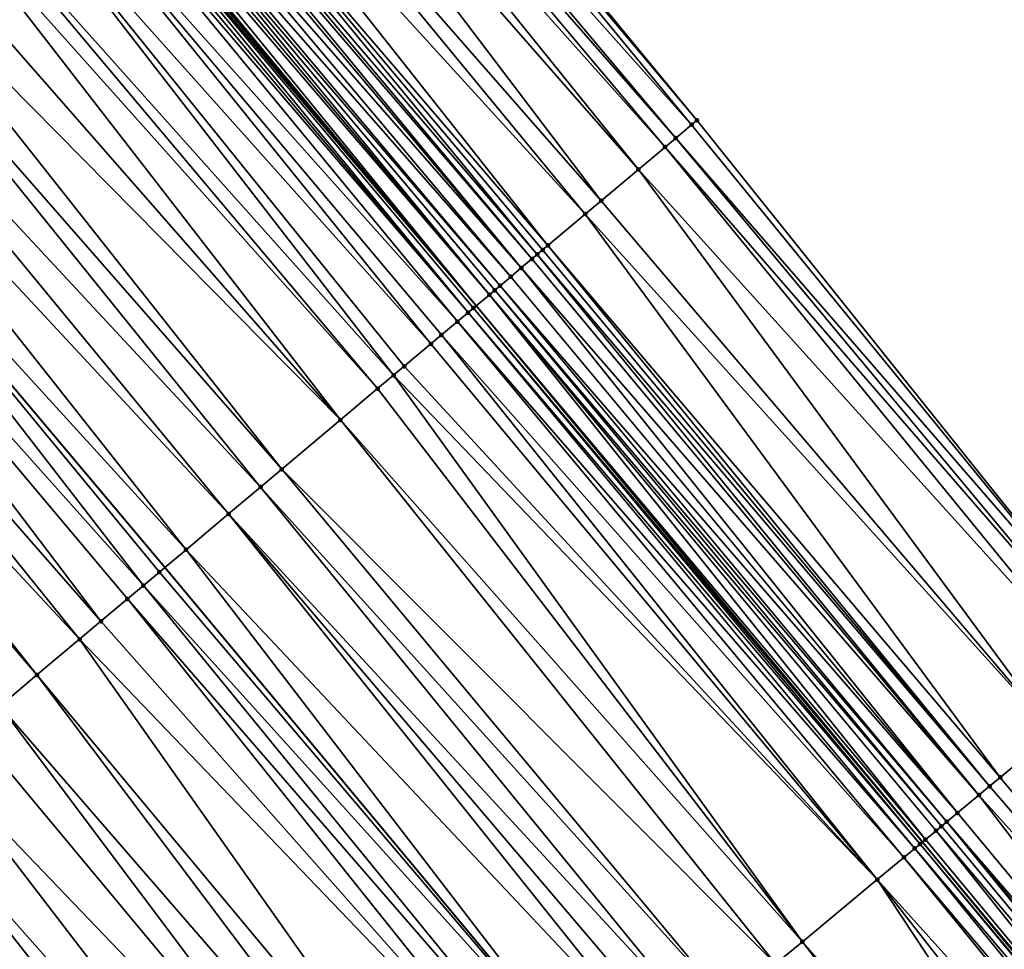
# Model space of a CAD drawing. Header units: feet. Extents: x 2004186 to 2014793, y 836912 to 864902.
# Tile 396 of 656: x 2009392 to 2009420, y 849611 to 849637. Entities that reach past the tile are written whole.
import ezdxf

# ---------------------------------------------------------------- set-up
doc = ezdxf.new("R2010")
doc.units = ezdxf.units.FT
doc.header["$LTSCALE"] = 100
doc.header["$MEASUREMENT"] = 0
for name, color, linetype, lineweight in [('EP_Travel Lane', 5, 'Continuous', 40), ('GPL_Skip Line', 2, 'Continuous', 40), ('Road Shots', 4, 'Continuous', 200), ('Road X-Section', 30, 'Continuous', 13)]:
    doc.layers.add(name, color=color, linetype=linetype, lineweight=lineweight)
doc.layers.add('I-77 SB_MM21-27-Surface-Border', color=7, linetype='Continuous')
doc.layers.add('I-77 SB_MM21-27-Surface-TIN', color=7, linetype='Continuous')

msp = doc.modelspace()

# ---------------------------------------------------------------- linework, layer by layer
at = {"layer": 'EP_Travel Lane'}
msp.add_polyline3d([(2009469.049354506, 849551.8641284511, 426.4866424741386), (2009456.299925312, 849567.449840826, 426.4659434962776), (2009443.530356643, 849582.8426741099, 426.4551208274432), (2009430.760781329, 849598.2355154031, 426.4345573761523), (2009417.991214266, 849613.6283467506, 426.4260374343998), (2009405.154174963, 849629.050976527, 426.4270902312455), (2009392.285338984, 849644.3608925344, 426.4066450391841), (2009379.416509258, 849659.6708011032, 426.4069408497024), (2009366.547670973, 849674.9807198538, 426.3789266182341), (2009353.673742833, 849690.2927263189, 426.3561041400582), (2009340.798297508, 849705.5970594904, 426.3382630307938), (2009327.922859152, 849720.9013843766, 426.3034045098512), (2009315.047414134, 849736.2057171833, 426.2848744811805), (2009302.171975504, 849751.5100423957, 426.2506813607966), (2009289.296537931, 849766.8143663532, 426.2140556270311), (2009276.421089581, 849782.1187031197, 426.2034524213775)], dxfattribs=at)
at = {"layer": 'GPL_Skip Line'}
msp.add_polyline3d([(2009459.985824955, 849544.5104903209, 426.249524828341), (2009447.348453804, 849560.0116358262, 426.2957450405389), (2009434.566216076, 849575.3938657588, 426.3390876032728), (2009421.78395499, 849590.7761238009, 426.3484137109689), (2009409.00170277, 849606.1583711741, 426.370651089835), (2009396.197962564, 849621.5226607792, 426.3916740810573), (2009383.32899335, 849636.8324452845, 426.4032966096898), (2009370.460031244, 849652.1422213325, 426.4386457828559), (2009357.591051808, 849667.452017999, 426.4161522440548), (2009344.720171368, 849682.7602036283, 426.4328873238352), (2009331.844726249, 849698.064536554, 426.4145080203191), (2009318.969288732, 849713.3688604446, 426.3776807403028), (2009306.093820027, 849728.6732214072, 426.4165438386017), (2009293.218369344, 849743.9775609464, 426.4116676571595), (2009280.342932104, 849759.2818845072, 426.3741667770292), (2009267.467481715, 849774.5862236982, 426.3685787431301)], dxfattribs=at)
at = {"layer": 'I-77 SB_MM21-27-Surface-Border', "color": 3, "linetype": 'ByBlock', "lineweight": -2}
msp.add_polyline3d([(2009282.159816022, 849786.9464547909, 425.9582849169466), (2009295.188307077, 849771.7708733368, 425.9705888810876), (2009308.369834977, 849756.7240541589, 425.9985522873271), (2009321.704410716, 849741.8059841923, 426.0159381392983), (2009334.579847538, 849726.5016611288, 426.0542922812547), (2009347.60831672, 849711.3261056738, 426.1196847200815), (2009360.483747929, 849696.0217892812, 426.1717539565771), (2009371.216718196, 849678.9054548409, 426.2691998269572), (2009386.075954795, 849665.2686424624, 426.2409224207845), (2009398.791836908, 849649.8301554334, 426.2654586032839), (2009411.507721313, 849634.3916656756, 426.297428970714), (2009424.076277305, 849618.6850308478, 426.3164079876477), (2009436.397098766, 849602.919271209, 426.3480157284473), (2009449.179374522, 849587.5369955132, 426.3601163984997), (2009461.346385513, 849571.6433987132, 426.4092777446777), (2009473.963586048, 849555.8516628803, 426.4632575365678)], dxfattribs=at)
at = {"layer": 'I-77 SB_MM21-27-Surface-TIN', "color": 128, "linetype": 'ByBlock', "lineweight": -2}
for points in [[(2009398.791836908, 849649.8301554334, 426.2654586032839), (2009398.638740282, 849649.7014642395, 426.2696129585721), (2009411.507721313, 849634.3916656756, 426.297428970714)], [(2009398.638740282, 849649.7014642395, 426.2696129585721), (2009398.026354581, 849649.1866985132, 426.2888973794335), (2009411.354625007, 849634.2629741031, 426.3026455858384)], [(2009398.638740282, 849649.7014642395, 426.2696129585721), (2009411.354625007, 849634.2629741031, 426.3026455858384), (2009411.507721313, 849634.3916656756, 426.297428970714)], [(2009398.026354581, 849649.1866985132, 426.2888973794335), (2009397.720160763, 849648.9293168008, 426.2953114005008), (2009410.895333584, 849633.8769023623, 426.3099440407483)], [(2009398.026354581, 849649.1866985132, 426.2888973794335), (2009410.895333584, 849633.8769023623, 426.3099440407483), (2009411.354625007, 849634.2629741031, 426.3026455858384)], [(2009397.720160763, 849648.9293168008, 426.2953114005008), (2009397.260870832, 849648.5432432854, 426.3075886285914), (2009410.589140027, 849633.6195203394, 426.3172292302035)], [(2009397.720160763, 849648.9293168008, 426.2953114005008), (2009410.589140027, 849633.6195203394, 426.3172292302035), (2009410.895333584, 849633.8769023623, 426.3099440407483)], [(2009397.260870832, 849648.5432432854, 426.3075886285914), (2009396.648485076, 849648.028477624, 426.3266912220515), (2009409.823656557, 849632.9760647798, 426.3368510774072)], [(2009397.260870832, 849648.5432432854, 426.3075886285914), (2009409.823656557, 849632.9760647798, 426.3368510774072), (2009410.589140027, 849633.6195203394, 426.3172292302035)], [(2009396.648485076, 849648.028477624, 426.3266912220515), (2009395.576809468, 849647.1276383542, 426.3583318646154), (2009408.751981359, 849632.0752250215, 426.3698622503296)], [(2009396.648485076, 849648.028477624, 426.3266912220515), (2009408.751981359, 849632.0752250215, 426.3698622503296), (2009409.823656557, 849632.9760647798, 426.3368510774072)], [(2009395.576809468, 849647.1276383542, 426.3583318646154), (2009394.81132608, 849646.4841826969, 426.3782277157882), (2009408.29269191, 849631.6891509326, 426.3837479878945)], [(2009395.576809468, 849647.1276383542, 426.3583318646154), (2009408.29269191, 849631.6891509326, 426.3837479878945), (2009408.751981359, 849632.0752250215, 426.3698622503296)], [(2009394.81132608, 849646.4841826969, 426.3782277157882), (2009394.198940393, 849645.9694169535, 426.397559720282), (2009407.221015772, 849630.7883122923, 426.4136224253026)], [(2009394.81132608, 849646.4841826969, 426.3782277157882), (2009407.221015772, 849630.7883122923, 426.4136224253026), (2009408.29269191, 849631.6891509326, 426.3837479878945)], [(2009394.198940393, 849645.9694169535, 426.397559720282), (2009393.892743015, 849645.7120394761, 426.3920932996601), (2009406.914819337, 849630.5309336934, 426.4113020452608)], [(2009394.198940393, 849645.9694169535, 426.397559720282), (2009407.067917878, 849630.659622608, 426.4135418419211), (2009407.221015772, 849630.7883122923, 426.4136224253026)], [(2009394.198940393, 849645.9694169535, 426.397559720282), (2009406.914819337, 849630.5309336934, 426.4113020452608), (2009407.067917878, 849630.659622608, 426.4135418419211)], [(2009393.739646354, 849645.5833483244, 426.39612928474), (2009393.586550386, 849645.454656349, 426.4024759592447), (2009406.455530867, 849630.1448584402, 426.4284545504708)], [(2009393.892743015, 849645.7120394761, 426.3920932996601), (2009393.739646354, 849645.5833483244, 426.39612928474), (2009406.761722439, 849630.4022428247, 426.414544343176)], [(2009393.739646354, 849645.5833483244, 426.39612928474), (2009406.455530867, 849630.1448584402, 426.4284545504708), (2009406.761722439, 849630.4022428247, 426.414544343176)], [(2009393.892743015, 849645.7120394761, 426.3920932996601), (2009406.761722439, 849630.4022428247, 426.414544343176), (2009406.914819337, 849630.5309336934, 426.4113020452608)], [(2009393.28035662, 849645.1972745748, 426.4090635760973), (2009392.974164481, 849644.9398908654, 426.4210798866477), (2009406.149337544, 849629.8874761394, 426.436518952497)], [(2009393.586550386, 849645.454656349, 426.4024759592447), (2009393.28035662, 849645.1972745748, 426.4090635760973), (2009406.455530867, 849630.1448584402, 426.4284545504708)], [(2009393.28035662, 849645.1972745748, 426.4090635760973), (2009406.149337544, 849629.8874761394, 426.436518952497), (2009406.455530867, 849630.1448584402, 426.4284545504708)], [(2009392.974164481, 849644.9398908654, 426.4210798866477), (2009392.821067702, 849644.8111998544, 426.4247209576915), (2009405.843144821, 849629.6300931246, 426.4465873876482)], [(2009392.974164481, 849644.9398908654, 426.4210798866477), (2009405.843144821, 849629.6300931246, 426.4465873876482), (2009406.149337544, 849629.8874761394, 426.436518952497)], [(2009392.667968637, 849644.6825115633, 426.4207324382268), (2009392.514867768, 849644.5538254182, 426.4107227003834), (2009405.536948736, 849629.3727141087, 426.4454362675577)], [(2009392.821067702, 849644.8111998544, 426.4247209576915), (2009392.667968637, 849644.6825115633, 426.4207324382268), (2009405.536948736, 849629.3727141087, 426.4454362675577)], [(2009392.821067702, 849644.8111998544, 426.4247209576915), (2009405.690047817, 849629.5014023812, 426.4494778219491), (2009405.843144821, 849629.6300931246, 426.4465873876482)], [(2009392.821067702, 849644.8111998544, 426.4247209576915), (2009405.536948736, 849629.3727141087, 426.4454362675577), (2009405.690047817, 849629.5014023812, 426.4494778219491)], [(2009392.208671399, 849644.2964467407, 426.4086227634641), (2009405.154174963, 849629.050976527, 426.4270902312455), (2009392.285338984, 849644.3608925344, 426.4066450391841)], [(2009392.361768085, 849644.4251378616, 426.4046734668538), (2009392.285338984, 849644.3608925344, 426.4066450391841), (2009405.154174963, 849629.050976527, 426.4270902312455)], [(2009392.514867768, 849644.5538254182, 426.4107227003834), (2009392.361768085, 849644.4251378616, 426.4046734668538), (2009405.154174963, 849629.050976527, 426.4270902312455)], [(2009392.514867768, 849644.5538254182, 426.4107227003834), (2009405.154174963, 849629.050976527, 426.4270902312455), (2009405.536948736, 849629.3727141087, 426.4454362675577)], [(2009392.055573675, 849644.1677568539, 426.4091106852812), (2009391.902476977, 849644.0390657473, 426.4130199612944), (2009404.924549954, 849628.8579639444, 426.4210639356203)], [(2009392.208671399, 849644.2964467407, 426.4086227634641), (2009392.055573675, 849644.1677568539, 426.4091106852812), (2009404.924549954, 849628.8579639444, 426.4210639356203)], [(2009392.208671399, 849644.2964467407, 426.4086227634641), (2009405.07764853, 849628.9866528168, 426.4234223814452), (2009405.154174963, 849629.050976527, 426.4270902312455)], [(2009392.208671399, 849644.2964467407, 426.4086227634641), (2009404.924549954, 849628.8579639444, 426.4210639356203), (2009405.07764853, 849628.9866528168, 426.4234223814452)], [(2009391.902476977, 849644.0390657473, 426.4130199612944), (2009391.290087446, 849643.5243045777, 426.419521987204), (2009404.61835645, 849628.6005818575, 426.4285291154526)], [(2009391.902476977, 849644.0390657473, 426.4130199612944), (2009404.61835645, 849628.6005818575, 426.4285291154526), (2009404.924549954, 849628.8579639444, 426.4210639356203)], [(2009391.290087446, 849643.5243045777, 426.419521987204), (2009390.524597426, 849642.8808568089, 426.4172875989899), (2009403.852867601, 849627.9571326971, 426.4301988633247)], [(2009391.290087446, 849643.5243045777, 426.419521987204), (2009404.159063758, 849628.2145116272, 426.431590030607), (2009404.61835645, 849628.6005818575, 426.4285291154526)], [(2009391.290087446, 849643.5243045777, 426.419521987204), (2009403.852867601, 849627.9571326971, 426.4301988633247), (2009404.159063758, 849628.2145116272, 426.431590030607)], [(2009390.524597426, 849642.8808568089, 426.4172875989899), (2009389.452911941, 849641.9800292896, 426.4159640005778), (2009402.781181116, 849627.0563063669, 426.4255393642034)], [(2009390.524597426, 849642.8808568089, 426.4172875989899), (2009403.087378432, 849627.3136839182, 426.4307987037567), (2009403.852867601, 849627.9571326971, 426.4301988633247)], [(2009390.524597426, 849642.8808568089, 426.4172875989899), (2009402.781181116, 849627.0563063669, 426.4255393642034), (2009403.087378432, 849627.3136839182, 426.4307987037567)], [(2009389.452911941, 849641.9800292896, 426.4159640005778), (2009388.993619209, 849641.5939591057, 426.4188956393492), (2009402.321887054, 849626.6702377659, 426.4240304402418)], [(2009389.452911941, 849641.9800292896, 426.4159640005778), (2009402.321887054, 849626.6702377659, 426.4240304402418), (2009402.781181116, 849627.0563063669, 426.4255393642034)], [(2009388.993619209, 849641.5939591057, 426.4188956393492), (2009388.075031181, 849640.8218217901, 426.416195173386), (2009401.250200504, 849625.7694115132, 426.4191533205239)], [(2009388.993619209, 849641.5939591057, 426.4188956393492), (2009401.250200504, 849625.7694115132, 426.4191533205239), (2009402.321887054, 849626.6702377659, 426.4240304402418)], [(2009388.075031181, 849640.8218217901, 426.416195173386), (2009387.156443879, 849640.0496836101, 426.4159197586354), (2009401.250200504, 849625.7694115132, 426.4191533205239)], [(2009387.156443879, 849640.0496836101, 426.4159197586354), (2009386.390952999, 849639.4062368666, 426.4108098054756), (2009399.566121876, 849624.35382712, 426.4122801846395)], [(2009387.156443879, 849640.0496836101, 426.4159197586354), (2009399.566121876, 849624.35382712, 426.4122801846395), (2009401.250200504, 849625.7694115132, 426.4191533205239)], [(2009386.390952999, 849639.4062368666, 426.4108098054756), (2009385.319266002, 849638.5054111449, 426.4044430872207), (2009398.953728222, 849623.8390708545, 426.4050241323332)], [(2009386.390952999, 849639.4062368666, 426.4108098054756), (2009398.953728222, 849623.8390708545, 426.4050241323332), (2009399.566121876, 849624.35382712, 426.4122801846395)], [(2009385.319266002, 849638.5054111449, 426.4044430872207), (2009384.400679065, 849637.7332725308, 426.4053858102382), (2009398.03513919, 849623.0669347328, 426.3989746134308)], [(2009385.319266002, 849638.5054111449, 426.4044430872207), (2009398.03513919, 849623.0669347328, 426.3989746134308), (2009398.953728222, 849623.8390708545, 426.4050241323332)], [(2009384.400679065, 849637.7332725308, 426.4053858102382), (2009383.32899335, 849636.8324452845, 426.4032966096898), (2009396.810355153, 849622.0374183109, 426.395377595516)], [(2009384.400679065, 849637.7332725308, 426.4053858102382), (2009396.810355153, 849622.0374183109, 426.395377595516), (2009398.03513919, 849623.0669347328, 426.3989746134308)], [(2009382.257307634, 849635.9316180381, 426.4012074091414), (2009395.585571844, 849621.0079010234, 426.3942091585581), (2009383.32899335, 849636.8324452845, 426.4032966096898)], [(2009396.044864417, 849621.3939713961, 426.390748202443), (2009396.197962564, 849621.5226607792, 426.3916740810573), (2009383.32899335, 849636.8324452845, 426.4032966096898)], [(2009396.810355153, 849622.0374183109, 426.395377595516), (2009383.32899335, 849636.8324452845, 426.4032966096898), (2009396.197962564, 849621.5226607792, 426.3916740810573)], [(2009396.044864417, 849621.3939713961, 426.390748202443), (2009383.32899335, 849636.8324452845, 426.4032966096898), (2009395.585571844, 849621.0079010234, 426.3942091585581)], [(2009382.257307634, 849635.9316180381, 426.4012074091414), (2009381.185619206, 849635.0307940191, 426.3900646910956), (2009394.360786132, 849619.9783865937, 426.3850227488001)], [(2009382.257307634, 849635.9316180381, 426.4012074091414), (2009394.360786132, 849619.9783865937, 426.3850227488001), (2009395.126277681, 849620.6218325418, 426.3923645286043)], [(2009382.257307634, 849635.9316180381, 426.4012074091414), (2009395.126277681, 849620.6218325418, 426.3923645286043), (2009395.585571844, 849621.0079010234, 426.3942091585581)], [(2009381.185619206, 849635.0307940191, 426.3900646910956), (2009380.113930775, 849634.1299700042, 426.3789095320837), (2009393.748392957, 849619.4636297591, 426.3793633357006)], [(2009381.185619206, 849635.0307940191, 426.3900646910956), (2009393.748392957, 849619.4636297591, 426.3793633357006), (2009394.360786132, 849619.9783865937, 426.3850227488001)], [(2009411.354625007, 849634.2629741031, 426.3026455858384), (2009410.895333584, 849633.8769023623, 426.3099440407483), (2009424.076277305, 849618.6850308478, 426.3164079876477)], [(2009411.507721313, 849634.3916656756, 426.297428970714), (2009411.354625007, 849634.2629741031, 426.3026455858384), (2009424.076277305, 849618.6850308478, 426.3164079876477)], [(2009380.113930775, 849634.1299700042, 426.3789095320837), (2009379.501537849, 849633.6152128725, 426.3740833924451), (2009392.523607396, 849618.4341151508, 426.3706788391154)], [(2009380.113930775, 849634.1299700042, 426.3789095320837), (2009392.523607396, 849618.4341151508, 426.3706788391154), (2009393.748392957, 849619.4636297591, 426.3793633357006)], [(2009410.895333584, 849633.8769023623, 426.3099440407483), (2009410.589140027, 849633.6195203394, 426.3172292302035), (2009423.768637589, 849618.4293791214, 426.3243048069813)], [(2009410.895333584, 849633.8769023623, 426.3099440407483), (2009423.768637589, 849618.4293791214, 426.3243048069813), (2009424.076277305, 849618.6850308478, 426.3164079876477)], [(2009379.501537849, 849633.6152128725, 426.3740833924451), (2009391.451921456, 849617.5332881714, 426.3678402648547), (2009392.523607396, 849618.4341151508, 426.3706788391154)], [(2009410.589140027, 849633.6195203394, 426.3172292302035), (2009409.823656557, 849632.9760647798, 426.3368510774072), (2009423.307177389, 849618.045902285, 426.3352380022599)], [(2009410.589140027, 849633.6195203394, 426.3172292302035), (2009423.307177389, 849618.045902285, 426.3352380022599), (2009423.768637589, 849618.4293791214, 426.3243048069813)], [(2009409.823656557, 849632.9760647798, 426.3368510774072), (2009408.751981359, 849632.0752250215, 426.3698622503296), (2009421.768982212, 849616.7676395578, 426.3796770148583)], [(2009409.823656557, 849632.9760647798, 426.3368510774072), (2009421.768982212, 849616.7676395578, 426.3796770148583), (2009423.307177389, 849618.045902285, 426.3352380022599)], [(2009408.751981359, 849632.0752250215, 426.3698622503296), (2009408.29269191, 849631.6891509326, 426.3837479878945), (2009421.768982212, 849616.7676395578, 426.3796770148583)], [(2009408.29269191, 849631.6891509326, 426.3837479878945), (2009407.221015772, 849630.7883122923, 426.4136224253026), (2009420.230785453, 849615.4893787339, 426.4218125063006)], [(2009408.29269191, 849631.6891509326, 426.3837479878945), (2009420.230785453, 849615.4893787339, 426.4218125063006), (2009421.768982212, 849616.7676395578, 426.3796770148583)], [(2009407.221015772, 849630.7883122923, 426.4136224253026), (2009407.067917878, 849630.659622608, 426.4135418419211), (2009419.923144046, 849615.2337290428, 426.4272462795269)], [(2009407.221015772, 849630.7883122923, 426.4136224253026), (2009419.923144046, 849615.2337290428, 426.4272462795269), (2009420.230785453, 849615.4893787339, 426.4218125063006)], [(2009406.914819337, 849630.5309336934, 426.4113020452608), (2009406.761722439, 849630.4022428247, 426.414544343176), (2009419.615502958, 849614.9780789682, 426.433143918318)], [(2009407.067917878, 849630.659622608, 426.4135418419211), (2009406.914819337, 849630.5309336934, 426.4113020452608), (2009419.923144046, 849615.2337290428, 426.4272462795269)], [(2009406.914819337, 849630.5309336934, 426.4113020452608), (2009419.615502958, 849614.9780789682, 426.433143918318), (2009419.923144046, 849615.2337290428, 426.4272462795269)], [(2009406.761722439, 849630.4022428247, 426.414544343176), (2009406.455530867, 849630.1448584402, 426.4284545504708), (2009419.615502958, 849614.9780789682, 426.433143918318)], [(2009406.149337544, 849629.8874761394, 426.436518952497), (2009405.843144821, 849629.6300931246, 426.4465873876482), (2009419.000220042, 849614.4667797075, 426.4438640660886)], [(2009406.455530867, 849630.1448584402, 426.4284545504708), (2009406.149337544, 849629.8874761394, 426.436518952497), (2009419.000220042, 849614.4667797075, 426.4438640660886)], [(2009406.455530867, 849630.1448584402, 426.4284545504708), (2009419.000220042, 849614.4667797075, 426.4438640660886), (2009419.615502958, 849614.9780789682, 426.433143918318)], [(2009405.843144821, 849629.6300931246, 426.4465873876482), (2009405.690047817, 849629.5014023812, 426.4494778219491), (2009418.69257824, 849614.2111304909, 426.4487234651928)], [(2009405.843144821, 849629.6300931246, 426.4465873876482), (2009418.69257824, 849614.2111304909, 426.4487234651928), (2009419.000220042, 849614.4667797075, 426.4438640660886)], [(2009405.536948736, 849629.3727141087, 426.4454362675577), (2009405.154174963, 849629.050976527, 426.4270902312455), (2009418.077273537, 849613.6998574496, 426.427714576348)], [(2009405.690047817, 849629.5014023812, 426.4494778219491), (2009405.536948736, 849629.3727141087, 426.4454362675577), (2009418.538754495, 849614.0833093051, 426.4470113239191)], [(2009405.536948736, 849629.3727141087, 426.4454362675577), (2009418.384928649, 849613.9554906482, 426.4422390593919), (2009418.538754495, 849614.0833093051, 426.4470113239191)], [(2009405.536948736, 849629.3727141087, 426.4454362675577), (2009418.077273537, 849613.6998574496, 426.427714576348), (2009418.384928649, 849613.9554906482, 426.4422390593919)], [(2009405.690047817, 849629.5014023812, 426.4494778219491), (2009418.538754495, 849614.0833093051, 426.4470113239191), (2009418.69257824, 849614.2111304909, 426.4487234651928)], [(2009405.07764853, 849628.9866528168, 426.4234223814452), (2009417.991214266, 849613.6283467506, 426.4260374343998), (2009405.154174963, 849629.050976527, 426.4270902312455)], [(2009418.077273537, 849613.6998574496, 426.427714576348), (2009405.154174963, 849629.050976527, 426.4270902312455), (2009417.991214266, 849613.6283467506, 426.4260374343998)], [(2009404.924549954, 849628.8579639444, 426.4210639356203), (2009404.61835645, 849628.6005818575, 426.4285291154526), (2009417.769627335, 849613.4442135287, 426.4261654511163)], [(2009405.07764853, 849628.9866528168, 426.4234223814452), (2009404.924549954, 849628.8579639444, 426.4210639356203), (2009417.92344891, 849613.5720373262, 426.4247168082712)], [(2009404.924549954, 849628.8579639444, 426.4210639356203), (2009417.769627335, 849613.4442135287, 426.4261654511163), (2009417.92344891, 849613.5720373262, 426.4247168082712)], [(2009405.07764853, 849628.9866528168, 426.4234223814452), (2009417.92344891, 849613.5720373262, 426.4247168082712), (2009417.991214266, 849613.6283467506, 426.4260374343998)], [(2009404.61835645, 849628.6005818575, 426.4285291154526), (2009404.159063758, 849628.2145116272, 426.431590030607), (2009417.461986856, 849613.1885627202, 426.4329511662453)], [(2009404.61835645, 849628.6005818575, 426.4285291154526), (2009417.461986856, 849613.1885627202, 426.4329511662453), (2009417.769627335, 849613.4442135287, 426.4261654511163)], [(2009404.159063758, 849628.2145116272, 426.431590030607), (2009403.852867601, 849627.9571326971, 426.4301988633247), (2009416.692873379, 849612.5494504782, 426.4320311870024)], [(2009404.159063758, 849628.2145116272, 426.431590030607), (2009416.692873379, 849612.5494504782, 426.4320311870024), (2009417.461986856, 849613.1885627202, 426.4329511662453)], [(2009403.852867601, 849627.9571326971, 426.4301988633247), (2009403.087378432, 849627.3136839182, 426.4307987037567), (2009416.692873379, 849612.5494504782, 426.4320311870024)], [(2009402.781181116, 849627.0563063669, 426.4255393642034), (2009402.321887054, 849626.6702377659, 426.4240304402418), (2009414.539346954, 849610.7599466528, 426.4168051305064)], [(2009403.087378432, 849627.3136839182, 426.4307987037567), (2009402.781181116, 849627.0563063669, 426.4255393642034), (2009416.692873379, 849612.5494504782, 426.4320311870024)], [(2009402.781181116, 849627.0563063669, 426.4255393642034), (2009414.539346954, 849610.7599466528, 426.4168051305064), (2009416.692873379, 849612.5494504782, 426.4320311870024)], [(2009402.321887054, 849626.6702377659, 426.4240304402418), (2009401.250200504, 849625.7694115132, 426.4191533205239), (2009414.539346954, 849610.7599466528, 426.4168051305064)], [(2009401.250200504, 849625.7694115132, 426.4191533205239), (2009399.566121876, 849624.35382712, 426.4122801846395), (2009413.77023224, 849610.1208358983, 426.41408463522)], [(2009401.250200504, 849625.7694115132, 426.4191533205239), (2009413.77023224, 849610.1208358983, 426.41408463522), (2009414.539346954, 849610.7599466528, 426.4168051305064)], [(2009399.566121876, 849624.35382712, 426.4122801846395), (2009398.953728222, 849623.8390708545, 426.4050241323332), (2009412.385820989, 849608.9704422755, 426.4022473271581)], [(2009399.566121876, 849624.35382712, 426.4122801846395), (2009412.385820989, 849608.9704422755, 426.4022473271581), (2009413.77023224, 849610.1208358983, 426.41408463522)], [(2009398.953728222, 849623.8390708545, 426.4050241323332), (2009398.03513919, 849623.0669347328, 426.3989746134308), (2009411.616699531, 849608.3313396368, 426.3897056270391)], [(2009398.953728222, 849623.8390708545, 426.4050241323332), (2009411.616699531, 849608.3313396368, 426.3897056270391), (2009412.385820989, 849608.9704422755, 426.4022473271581)], [(2009398.03513919, 849623.0669347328, 426.3989746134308), (2009396.810355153, 849622.0374183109, 426.395377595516), (2009410.539933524, 849607.4365910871, 426.3780233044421)], [(2009398.03513919, 849623.0669347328, 426.3989746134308), (2009411.001404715, 849607.8200546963, 426.3830965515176), (2009411.616699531, 849608.3313396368, 426.3897056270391)], [(2009398.03513919, 849623.0669347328, 426.3989746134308), (2009410.539933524, 849607.4365910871, 426.3780233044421), (2009411.001404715, 849607.8200546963, 426.3830965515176)], [(2009396.810355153, 849622.0374183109, 426.395377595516), (2009396.197962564, 849621.5226607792, 426.3916740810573), (2009409.00170277, 849606.1583711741, 426.370651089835)], [(2009396.810355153, 849622.0374183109, 426.395377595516), (2009409.00170277, 849606.1583711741, 426.370651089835), (2009410.539933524, 849607.4365910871, 426.3780233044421)], [(2009396.044864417, 849621.3939713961, 426.390748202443), (2009395.585571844, 849621.0079010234, 426.3942091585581), (2009409.00170277, 849606.1583711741, 426.370651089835)], [(2009396.044864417, 849621.3939713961, 426.390748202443), (2009409.00170277, 849606.1583711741, 426.370651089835), (2009396.197962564, 849621.5226607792, 426.3916740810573)], [(2009395.585571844, 849621.0079010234, 426.3942091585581), (2009395.126277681, 849620.6218325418, 426.3923645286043), (2009408.232590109, 849605.519257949, 426.3709205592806)], [(2009395.585571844, 849621.0079010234, 426.3942091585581), (2009408.232590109, 849605.519257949, 426.3709205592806), (2009409.00170277, 849606.1583711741, 426.370651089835)], [(2009395.126277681, 849620.6218325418, 426.3923645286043), (2009394.360786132, 849619.9783865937, 426.3850227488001), (2009407.61729557, 849605.0079726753, 426.3647142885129)], [(2009395.126277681, 849620.6218325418, 426.3923645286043), (2009407.61729557, 849605.0079726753, 426.3647142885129), (2009408.232590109, 849605.519257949, 426.3709205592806)], [(2009394.360786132, 849619.9783865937, 426.3850227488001), (2009393.748392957, 849619.4636297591, 426.3793633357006), (2009407.61729557, 849605.0079726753, 426.3647142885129)], [(2009393.748392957, 849619.4636297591, 426.3793633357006), (2009392.523607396, 849618.4341151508, 426.3706788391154), (2009405.30994623, 849603.0906466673, 426.3489828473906)], [(2009393.748392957, 849619.4636297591, 426.3793633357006), (2009405.30994623, 849603.0906466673, 426.3489828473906), (2009407.61729557, 849605.0079726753, 426.3647142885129)], [(2009392.523607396, 849618.4341151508, 426.3706788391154), (2009391.451921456, 849617.5332881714, 426.3678402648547), (2009404.54083189, 849602.4515354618, 426.3468081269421)], [(2009392.523607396, 849618.4341151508, 426.3706788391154), (2009404.54083189, 849602.4515354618, 426.3468081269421), (2009405.30994623, 849603.0906466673, 426.3489828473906)], [(2009391.451921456, 849617.5332881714, 426.3678402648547), (2009390.686430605, 849616.889841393, 426.3628285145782), (2009403.464069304, 849601.5567827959, 426.3401067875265)], [(2009391.451921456, 849617.5332881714, 426.3678402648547), (2009403.464069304, 849601.5567827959, 426.3401067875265), (2009404.54083189, 849602.4515354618, 426.3468081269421)], [(2009390.686430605, 849616.889841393, 426.3628285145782), (2009389.614744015, 849615.9890151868, 426.3578214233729), (2009403.464069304, 849601.5567827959, 426.3401067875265)], [(2009421.768982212, 849616.7676395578, 426.3796770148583), (2009420.230785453, 849615.4893787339, 426.4218125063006), (2009433.013058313, 849600.1071065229, 426.429660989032)], [(2009389.614744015, 849615.9890151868, 426.3578214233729), (2009388.543058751, 849615.0881874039, 426.3572368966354), (2009401.772018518, 849600.1507372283, 426.3364302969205)], [(2009389.614744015, 849615.9890151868, 426.3578214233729), (2009401.772018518, 849600.1507372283, 426.3364302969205), (2009403.464069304, 849601.5567827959, 426.3401067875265)], [(2009420.230785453, 849615.4893787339, 426.4218125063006), (2009419.923144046, 849615.2337290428, 426.4272462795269), (2009433.013058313, 849600.1071065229, 426.429660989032)], [(2009419.923144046, 849615.2337290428, 426.4272462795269), (2009419.615502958, 849614.9780789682, 426.433143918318), (2009433.013058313, 849600.1071065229, 426.429660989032)], [(2009388.543058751, 849615.0881874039, 426.3572368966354), (2009388.083766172, 849614.7021170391, 426.3606753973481), (2009400.849086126, 849599.3837979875, 426.3408325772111)], [(2009388.543058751, 849615.0881874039, 426.3572368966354), (2009400.849086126, 849599.3837979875, 426.3408325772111), (2009401.772018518, 849600.1507372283, 426.3364302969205)], [(2009419.615502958, 849614.9780789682, 426.433143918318), (2009419.000220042, 849614.4667797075, 426.4438640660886), (2009431.782492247, 849599.0845082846, 426.4507557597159)], [(2009419.615502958, 849614.9780789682, 426.433143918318), (2009431.782492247, 849599.0845082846, 426.4507557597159), (2009433.013058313, 849600.1071065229, 426.429660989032)], [(2009388.083766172, 849614.7021170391, 426.3606753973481), (2009387.624472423, 849614.3160480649, 426.3602132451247), (2009400.849086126, 849599.3837979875, 426.3408325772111)], [(2009387.624472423, 849614.3160480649, 426.3602132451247), (2009387.012078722, 849613.8012918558, 426.3527986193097), (2009400.387618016, 849599.0003306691, 426.3402478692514)], [(2009387.624472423, 849614.3160480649, 426.3602132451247), (2009400.387618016, 849599.0003306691, 426.3402478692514), (2009400.849086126, 849599.3837979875, 426.3408325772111)], [(2009419.000220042, 849614.4667797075, 426.4438640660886), (2009418.69257824, 849614.2111304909, 426.4487234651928), (2009431.782492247, 849599.0845082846, 426.4507557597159)], [(2009418.538754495, 849614.0833093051, 426.4470113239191), (2009418.384928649, 849613.9554906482, 426.4422390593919), (2009431.321023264, 849598.7010420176, 426.4488977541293)], [(2009418.69257824, 849614.2111304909, 426.4487234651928), (2009418.538754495, 849614.0833093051, 426.4470113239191), (2009431.321023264, 849598.7010420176, 426.4488977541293)], [(2009418.69257824, 849614.2111304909, 426.4487234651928), (2009431.474847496, 849598.828862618, 426.4513183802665), (2009431.782492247, 849599.0845082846, 426.4507557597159)], [(2009418.69257824, 849614.2111304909, 426.4487234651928), (2009431.321023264, 849598.7010420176, 426.4488977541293), (2009431.474847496, 849598.828862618, 426.4513183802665)], [(2009386.705880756, 849613.5439150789, 426.3453670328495), (2009399.744316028, 849598.4657769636, 426.3304347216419), (2009386.976921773, 849613.7717404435, 426.3519453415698)], [(2009387.012078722, 849613.8012918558, 426.3527986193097), (2009386.976921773, 849613.7717404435, 426.3519453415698), (2009399.744316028, 849598.4657769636, 426.3304347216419)], [(2009387.012078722, 849613.8012918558, 426.3527986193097), (2009399.744316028, 849598.4657769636, 426.3304347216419), (2009400.387618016, 849599.0003306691, 426.3402478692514)], [(2009418.384928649, 849613.9554906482, 426.4422390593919), (2009418.077273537, 849613.6998574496, 426.427714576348), (2009430.859546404, 849598.3175852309, 426.435566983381)], [(2009418.384928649, 849613.9554906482, 426.4422390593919), (2009430.859546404, 849598.3175852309, 426.435566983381), (2009431.321023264, 849598.7010420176, 426.4488977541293)], [(2009386.705880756, 849613.5439150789, 426.3453670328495), (2009386.246585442, 849613.1578479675, 426.3396789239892), (2009399.157022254, 849597.9777681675, 426.3180993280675)], [(2009386.705880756, 849613.5439150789, 426.3453670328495), (2009399.464672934, 849598.2334067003, 426.3261689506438), (2009399.744316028, 849598.4657769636, 426.3304347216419)], [(2009386.705880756, 849613.5439150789, 426.3453670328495), (2009399.157022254, 849597.9777681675, 426.3180993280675), (2009399.464672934, 849598.2334067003, 426.3261689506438)], [(2009417.92344891, 849613.5720373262, 426.4247168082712), (2009417.769627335, 849613.4442135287, 426.4261654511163), (2009430.705722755, 849598.1897639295, 426.4339945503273)], [(2009417.92344891, 849613.5720373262, 426.4247168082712), (2009430.760781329, 849598.2355154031, 426.4345573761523), (2009417.991214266, 849613.6283467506, 426.4260374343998)], [(2009417.92344891, 849613.5720373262, 426.4247168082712), (2009430.705722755, 849598.1897639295, 426.4339945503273), (2009430.760781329, 849598.2355154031, 426.4345573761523)], [(2009418.077273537, 849613.6998574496, 426.427714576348), (2009417.991214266, 849613.6283467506, 426.4260374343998), (2009430.859546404, 849598.3175852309, 426.435566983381)], [(2009430.859546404, 849598.3175852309, 426.435566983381), (2009417.991214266, 849613.6283467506, 426.4260374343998), (2009430.760781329, 849598.2355154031, 426.4345573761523)], [(2009417.461986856, 849613.1885627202, 426.4329511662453), (2009416.692873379, 849612.5494504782, 426.4320311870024), (2009430.090434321, 849597.67847131, 426.436676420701)], [(2009417.769627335, 849613.4442135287, 426.4261654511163), (2009417.461986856, 849613.1885627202, 426.4329511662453), (2009430.398079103, 849597.9341169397, 426.4361583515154)], [(2009417.461986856, 849613.1885627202, 426.4329511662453), (2009430.090434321, 849597.67847131, 426.436676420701), (2009430.398079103, 849597.9341169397, 426.4361583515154)], [(2009417.769627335, 849613.4442135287, 426.4261654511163), (2009430.398079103, 849597.9341169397, 426.4361583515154), (2009430.705722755, 849598.1897639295, 426.4339945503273)], [(2009386.093486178, 849613.0291599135, 426.335024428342), (2009385.327987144, 849612.3857228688, 426.3027061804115), (2009398.541713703, 849597.4664997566, 426.2914870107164)], [(2009386.246585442, 849613.1578479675, 426.3396789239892), (2009386.093486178, 849613.0291599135, 426.335024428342), (2009399.157022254, 849597.9777681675, 426.3180993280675)], [(2009386.093486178, 849613.0291599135, 426.335024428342), (2009398.541713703, 849597.4664997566, 426.2914870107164), (2009399.157022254, 849597.9777681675, 426.3180993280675)], [(2009385.327987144, 849612.3857228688, 426.3027061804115), (2009384.409390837, 849611.6135954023, 426.272376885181), (2009397.464930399, 849596.5717720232, 426.2546138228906)], [(2009385.327987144, 849612.3857228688, 426.3027061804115), (2009397.464930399, 849596.5717720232, 426.2546138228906), (2009398.541713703, 849597.4664997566, 426.2914870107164)], [(2009416.692873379, 849612.5494504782, 426.4320311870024), (2009414.539346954, 849610.7599466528, 426.4168051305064), (2009427.783078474, 849595.761153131, 426.4114648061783)], [(2009416.692873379, 849612.5494504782, 426.4320311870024), (2009429.013666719, 849596.7837246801, 426.422667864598), (2009430.090434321, 849597.67847131, 426.436676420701)], [(2009416.692873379, 849612.5494504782, 426.4320311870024), (2009427.783078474, 849595.761153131, 426.4114648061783), (2009429.013666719, 849596.7837246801, 426.422667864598)], [(2009384.409390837, 849611.6135954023, 426.272376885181), (2009382.878399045, 849610.326713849, 426.2286786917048), (2009396.541980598, 849595.804853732, 426.2336642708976)], [(2009384.409390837, 849611.6135954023, 426.272376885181), (2009397.003455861, 849596.1883124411, 426.2446671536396), (2009397.464930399, 849596.5717720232, 426.2546138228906)], [(2009384.409390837, 849611.6135954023, 426.272376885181), (2009396.541980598, 849595.804853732, 426.2336642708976), (2009397.003455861, 849596.1883124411, 426.2446671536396)], [(2009414.539346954, 849610.7599466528, 426.4168051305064), (2009413.77023224, 849610.1208358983, 426.41408463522), (2009426.706316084, 849594.8664002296, 426.4050457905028)], [(2009414.539346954, 849610.7599466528, 426.4168051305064), (2009426.706316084, 849594.8664002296, 426.4050457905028), (2009427.783078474, 849595.761153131, 426.4114648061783)]]:
    msp.add_3dface(points, dxfattribs=at)
at = {"layer": 'Road Shots', "lineweight": 100}
for p in [(2009411.354625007, 849634.2629741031, 426.3026455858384), (2009411.507721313, 849634.3916656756, 426.297428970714), (2009410.895333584, 849633.8769023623, 426.3099440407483), (2009410.589140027, 849633.6195203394, 426.3172292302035), (2009409.823656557, 849632.9760647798, 426.3368510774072), (2009408.751981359, 849632.0752250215, 426.3698622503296), (2009408.29269191, 849631.6891509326, 426.3837479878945), (2009407.221015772, 849630.7883122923, 426.4136224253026), (2009406.914819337, 849630.5309336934, 426.4113020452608), (2009407.067917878, 849630.659622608, 426.4135418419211), (2009406.761722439, 849630.4022428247, 426.414544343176), (2009406.149337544, 849629.8874761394, 426.436518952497), (2009406.455530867, 849630.1448584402, 426.4284545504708), (2009405.843144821, 849629.6300931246, 426.4465873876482), (2009405.536948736, 849629.3727141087, 426.4454362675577), (2009405.690047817, 849629.5014023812, 426.4494778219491), (2009404.924549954, 849628.8579639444, 426.4210639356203), (2009405.07764853, 849628.9866528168, 426.4234223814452), (2009404.61835645, 849628.6005818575, 426.4285291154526), (2009404.159063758, 849628.2145116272, 426.431590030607), (2009403.852867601, 849627.9571326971, 426.4301988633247), (2009402.781181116, 849627.0563063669, 426.4255393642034), (2009403.087378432, 849627.3136839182, 426.4307987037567), (2009402.321887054, 849626.6702377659, 426.4240304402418), (2009401.250200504, 849625.7694115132, 426.4191533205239), (2009399.566121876, 849624.35382712, 426.4122801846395), (2009398.953728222, 849623.8390708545, 426.4050241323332), (2009398.03513919, 849623.0669347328, 426.3989746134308), (2009396.810355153, 849622.0374183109, 426.395377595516), (2009396.044864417, 849621.3939713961, 426.390748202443), (2009395.585571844, 849621.0079010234, 426.3942091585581), (2009395.126277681, 849620.6218325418, 426.3923645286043), (2009394.360786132, 849619.9783865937, 426.3850227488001), (2009393.748392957, 849619.4636297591, 426.3793633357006), (2009392.523607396, 849618.4341151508, 426.3706788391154), (2009420.230785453, 849615.4893787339, 426.4218125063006), (2009419.923144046, 849615.2337290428, 426.4272462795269), (2009419.615502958, 849614.9780789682, 426.433143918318), (2009419.000220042, 849614.4667797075, 426.4438640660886), (2009418.538754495, 849614.0833093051, 426.4470113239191), (2009418.69257824, 849614.2111304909, 426.4487234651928), (2009418.384928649, 849613.9554906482, 426.4422390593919), (2009417.92344891, 849613.5720373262, 426.4247168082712), (2009418.077273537, 849613.6998574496, 426.427714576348), (2009417.461986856, 849613.1885627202, 426.4329511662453), (2009417.769627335, 849613.4442135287, 426.4261654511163), (2009416.692873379, 849612.5494504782, 426.4320311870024), (2009414.539346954, 849610.7599466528, 426.4168051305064)]:
    msp.add_point(p, dxfattribs=at)
at = {"layer": 'Road X-Section', "extrusion": (-0.6434484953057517, 0.7654892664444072, 0.0004656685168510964), "elevation": -642546.6053579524, "flags": 128}
msp.add_lwpolyline([(-2084828.737957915, 725.0383826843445), (-2084829.937957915, 725.1040915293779), (-2084831.137957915, 725.1680029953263), (-2084831.737957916, 725.20204174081), (-2084832.137957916, 725.2187634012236), (-2084832.337957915, 725.2266373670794), (-2084832.537957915, 725.2372960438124), (-2084833.137957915, 725.2769488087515), (-2084833.737957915, 725.3090235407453), (-2084833.937957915, 725.3174599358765), (-2084834.337957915, 725.3272649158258), (-2084834.537957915, 725.3365003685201), (-2084834.737957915, 725.3485957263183), (-2084834.937957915, 725.3585393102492), (-2084835.937957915, 725.3808523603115), (-2084836.537957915, 725.3878485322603), (-2084837.137957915, 725.3950298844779), (-2084837.937957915, 725.4084004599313), (-2084839.337957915, 725.4327280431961), (-2084842.137957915, 725.465271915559), (-2084842.537957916, 725.4733265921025), (-2084843.137957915, 725.4902028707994), (-2084843.537957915, 725.4987226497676), (-2084844.737957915, 725.5169970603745), (-2084845.537957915, 725.5370902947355), (-2084845.937957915, 725.544983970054), (-2084846.337957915, 725.5543617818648), (-2084846.537957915, 725.5574260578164), (-2084846.937957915, 725.5519371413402), (-2084847.737957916, 725.5688372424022), (-2084848.137957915, 725.572488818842), (-2084849.937957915, 725.5776104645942), (-2084851.537957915, 725.5800827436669), (-2084851.937957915, 725.5810168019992), (-2084852.937957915, 725.5871619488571), (-2084854.137957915, 725.5878867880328), (-2084854.937957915, 725.5927129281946), (-2084856.337957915, 725.6038680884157), (-2084857.737957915, 725.6150108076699), (-2084860.537957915, 725.6191892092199), (-2084861.737957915, 725.6182464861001), (-2084863.137957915, 725.6246132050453), (-2084864.137957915, 725.629723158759), (-2084865.337957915, 725.6299985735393), (-2084866.537957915, 725.6326990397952), (-2084867.137957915, 725.6297674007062), (-2084868.537957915, 725.6310909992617), (-2084869.537957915, 725.6333253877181), (-2084870.337957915, 725.6268233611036), (-2084870.537957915, 725.6229140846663), (-2084870.737957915, 725.6224261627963), (-2084870.937957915, 725.6184768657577), (-2084871.137957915, 725.6245260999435), (-2084871.337957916, 725.634535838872), (-2084871.537957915, 725.6385243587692), (-2084871.737957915, 725.6348832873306), (-2084872.137957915, 725.6228669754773), (-2084872.537957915, 725.6162793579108), (-2084872.737957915, 725.6099326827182), (-2084872.937957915, 725.6058966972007), (-2084873.337957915, 725.6113631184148), (-2084874.137957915, 725.5920311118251), (-2084875.137957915, 725.5721352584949), (-2084876.537957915, 725.5404946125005), (-2084877.337957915, 725.5213920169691), (-2084877.937957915, 725.5091147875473), (-2084878.337957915, 725.5027007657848), (-2084879.137957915, 725.4834163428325), (-2084879.337957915, 725.4792619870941)], dxfattribs=at)
at = {"layer": 'Road X-Section', "extrusion": (-0.6434484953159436, 0.7654892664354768, 0.0004656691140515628), "elevation": -642566.6053857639, "flags": 128}
msp.add_lwpolyline([(-2084828.93794921, 725.0350672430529), (-2084829.737949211, 725.0768009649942), (-2084831.13794921, 725.1476790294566), (-2084831.93794921, 725.1918964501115), (-2084833.537949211, 725.2683755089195), (-2084833.737949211, 725.2763343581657), (-2084834.137949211, 725.2880547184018), (-2084834.33794921, 725.2982444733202), (-2084834.93794921, 725.3383808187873), (-2084835.137949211, 725.3457230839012), (-2084835.737949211, 725.3604989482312), (-2084836.137949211, 725.3625769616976), (-2084836.53794921, 725.3655520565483), (-2084837.737949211, 725.3909636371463), (-2084838.53794921, 725.4033353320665), (-2084839.137949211, 725.4118343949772), (-2084841.737949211, 725.4521791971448), (-2084843.737949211, 725.4958773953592), (-2084844.937949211, 725.5262066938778), (-2084845.937949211, 725.5585249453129), (-2084846.137949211, 725.5631794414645), (-2084846.737949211, 725.5688675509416), (-2084847.13794921, 725.5762991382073), (-2084847.93794921, 725.5837137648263), (-2084848.537949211, 725.5841759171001), (-2084849.137949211, 725.5807374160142), (-2084850.537949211, 725.5813219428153), (-2084851.93794921, 725.5863290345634), (-2084852.937949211, 725.5913407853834), (-2084854.337949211, 725.5941793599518), (-2084855.93794921, 725.6028638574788), (-2084856.73794921, 725.6085232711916), (-2084857.737949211, 725.6158650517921), (-2084858.337949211, 725.6177096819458), (-2084858.937949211, 725.6142487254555), (-2084859.93794921, 725.6188781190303), (-2084861.53794921, 725.6224751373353), (-2084862.73794921, 725.6285246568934), (-2084863.537949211, 725.6357807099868), (-2084865.737949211, 725.6426538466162), (-2084867.13794921, 725.6475309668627), (-2084867.73794921, 725.649039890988), (-2084868.137949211, 725.6542992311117), (-2084869.137949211, 725.6536993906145), (-2084869.53794921, 725.6550905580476), (-2084870.137949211, 725.652029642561), (-2084870.537949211, 725.6445644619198), (-2084870.737949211, 725.6469229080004), (-2084871.33794921, 725.6689367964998), (-2084871.53794921, 725.6729783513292), (-2084871.737949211, 725.6700879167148), (-2084872.137949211, 725.6600194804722), (-2084872.53794921, 725.6519550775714), (-2084872.937949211, 725.6380448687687), (-2084873.137949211, 725.6348025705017), (-2084873.337949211, 725.6370423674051), (-2084873.537949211, 725.6371229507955), (-2084874.937949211, 725.6072485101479), (-2084875.53794921, 725.5933627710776), (-2084876.93794921, 725.5603515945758), (-2084877.937949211, 725.5407297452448), (-2084878.337949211, 725.5334445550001), (-2084878.937949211, 725.5261460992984), (-2084879.137949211, 725.5209294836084)], dxfattribs=at)
at = {"layer": 'Road X-Section', "extrusion": (-0.6391126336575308, 0.7691124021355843, 0.001074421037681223), "elevation": -630795.5877377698, "flags": 128}
msp.add_lwpolyline([(-2088426.819057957, 1103.551949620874), (-2088430.019057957, 1103.710833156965), (-2088431.219057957, 1103.754966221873), (-2088431.619057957, 1103.765382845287), (-2088432.019057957, 1103.770896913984), (-2088432.219057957, 1103.77679177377), (-2088433.219057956, 1103.818001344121), (-2088433.419057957, 1103.82455140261), (-2088433.619057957, 1103.828965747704), (-2088434.419057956, 1103.834746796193), (-2088435.019057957, 1103.84471586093), (-2088436.019057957, 1103.867501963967), (-2088436.619057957, 1103.881855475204), (-2088437.419057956, 1103.903697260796), (-2088439.019057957, 1103.932850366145), (-2088439.619057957, 1103.94967762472), (-2088440.419057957, 1103.974351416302), (-2088441.019057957, 1103.985354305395), (-2088441.619057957, 1103.995300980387), (-2088443.019057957, 1104.032174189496), (-2088443.819057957, 1104.058786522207), (-2088444.219057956, 1104.066856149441), (-2088445.419057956, 1104.080935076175), (-2088446.019057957, 1104.081519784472), (-2088447.219057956, 1104.07711750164), (-2088449.419057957, 1104.080793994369), (-2088450.819057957, 1104.087495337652), (-2088451.819057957, 1104.089670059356), (-2088454.819057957, 1104.105401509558), (-2088455.619057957, 1104.111607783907), (-2088456.619057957, 1104.111338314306), (-2088458.619057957, 1104.118710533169), (-2088459.219057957, 1104.123783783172), (-2088460.019057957, 1104.130392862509), (-2088461.019057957, 1104.142934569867), (-2088462.819057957, 1104.154771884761), (-2088463.819057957, 1104.157492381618), (-2088466.619057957, 1104.172718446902), (-2088467.619057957, 1104.173638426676), (-2088468.019057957, 1104.16685270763), (-2088468.219057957, 1104.165404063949), (-2088468.419057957, 1104.168401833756), (-2088468.819057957, 1104.182926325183), (-2088469.019057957, 1104.187698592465), (-2088469.219057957, 1104.189410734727), (-2088469.619057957, 1104.184551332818), (-2088470.419057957, 1104.17383117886), (-2088470.819057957, 1104.167933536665), (-2088471.219057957, 1104.162499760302), (-2088473.219057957, 1104.12036424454), (-2088475.219057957, 1104.075925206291), (-2088475.819057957, 1104.064992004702), (-2088476.219057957, 1104.057095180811)], dxfattribs=at)

doc.saveas('drawing.dxf')
